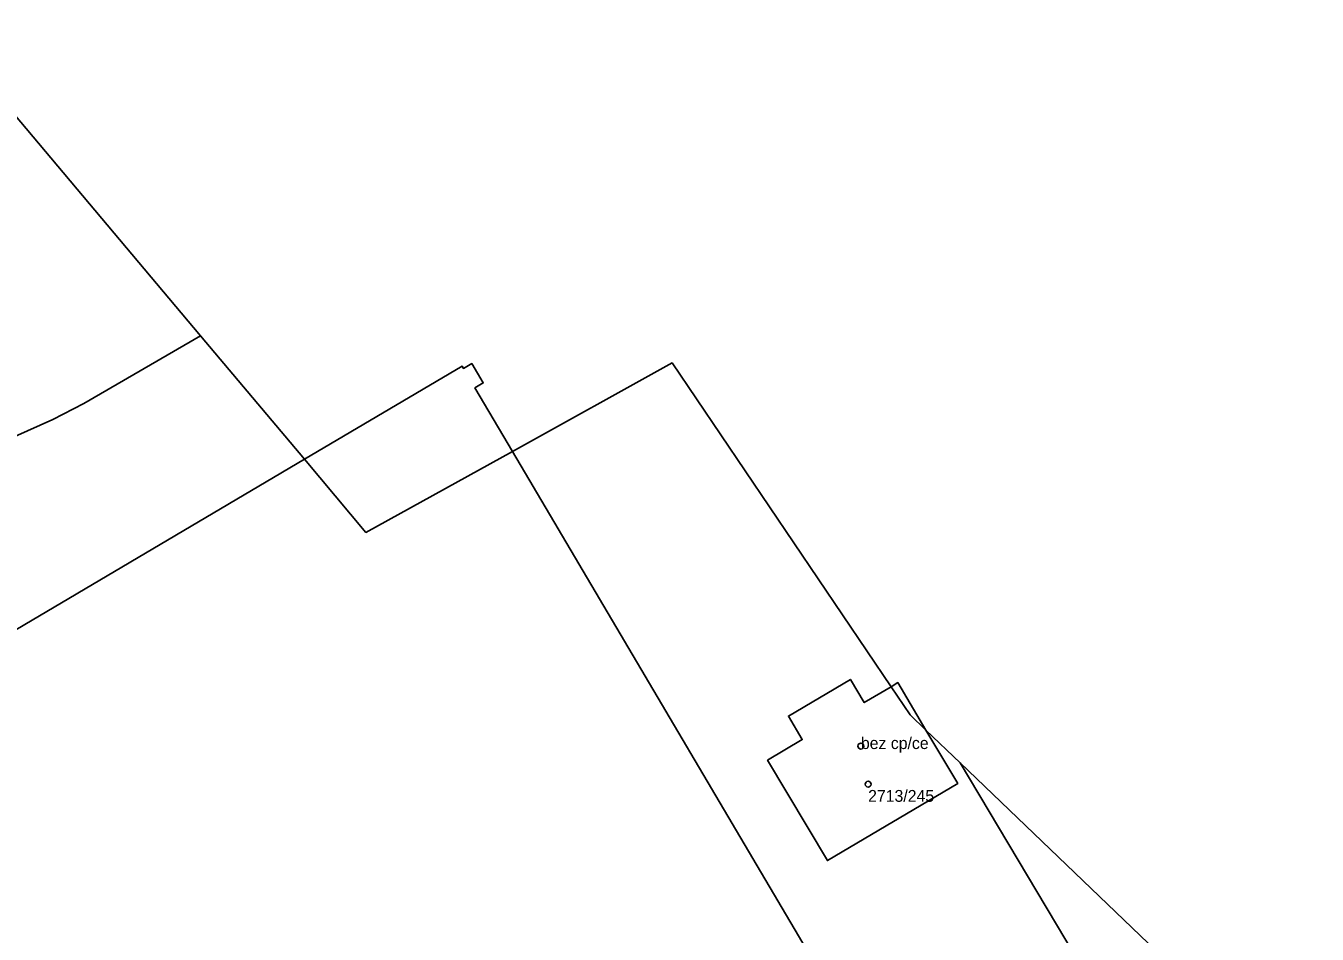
# Model space of a CAD drawing. Extents: x -878211 to -870363, y -1058464 to -1052522.
# Drawn here: x -873368.4 to -873259.3, y -1055119.8 to -1055043.1 of the extents above; entities that cross this region are included whole.
import ezdxf

# ---------------------------------------------------------------- set-up
doc = ezdxf.new("R2010")
doc.units = 0
for name, color, linetype in [('Vrstva 50', 7, 'Continuous'), ('Vrstva 51', 7, 'Continuous'), ('Vrstva 52', 7, 'Continuous'), ('Vrstva 53', 7, 'Continuous')]:
    doc.layers.add(name, color=color, linetype=linetype)

msp = doc.modelspace()

# ---------------------------------------------------------------- linework, layer by layer
at = {"layer": 'Vrstva 50'}
for centre in [(-873297.88, -1055103.90994), (-873297.27, -1055107.12994)]:
    msp.add_circle(centre, 0.25, dxfattribs=at)
at = {"layer": 'Vrstva 51'}
for points in [[(-873371.52, -1055078.7), (-873366.15, -1055076.33), (-873363.53, -1055074.98), (-873353.68, -1055069.26), (-873375.74, -1055043.06)], [(-873272.44, -1055133.97), (-873289.5, -1055105.32), (-873292.38, -1055102.56), (-873289.7, -1055107.06), (-873300.71, -1055113.58), (-873305.76, -1055105.1), (-873302.84, -1055103.36), (-873304.01, -1055101.38), (-873298.76, -1055098.28), (-873297.6, -1055100.24), (-873295.33, -1055098.89), (-873313.83, -1055071.54), (-873327.32, -1055079.01), (-873297.54, -1055129.42)]]:
    msp.add_lwpolyline(points, dxfattribs=at)
for points in [[(-873344.9, -1055079.68), (-873353.68, -1055069.26), (-873363.53, -1055074.98), (-873366.15, -1055076.33), (-873371.52, -1055078.7), (-873377.06, -1055080.55), (-873382.81, -1055082.14), (-873388.61, -1055083.34), (-873394.65, -1055083.94), (-873399.25, -1055084.12), (-873402.25, -1055089.61), (-873412.84, -1055115.61), (-873412.65, -1055119.02), (-873409.35, -1055117.04), (-873408.99, -1055117.56)], [(-873386.89, -1055182.1), (-873387.15, -1055182.2), (-873385.52, -1055185.01), (-873385.27, -1055184.86), (-873347.99, -1055162.83), (-873349.61, -1055160.12), (-873297.54, -1055129.42), (-873327.32, -1055079.01), (-873339.7, -1055085.86), (-873344.9, -1055079.68), (-873408.99, -1055117.56), (-873409.35, -1055117.04), (-873412.65, -1055119.02), (-873412.78, -1055119.1), (-873413.22, -1055119.35), (-873397.93, -1055145.16), (-873405.02, -1055149.32), (-873405.26, -1055149.46), (-873405.91, -1055149.84), (-873405.84, -1055150.22)], [(-873292.38, -1055102.56), (-873293.71, -1055101.28), (-873295.33, -1055098.89), (-873297.6, -1055100.24), (-873298.76, -1055098.28), (-873304.01, -1055101.38), (-873302.84, -1055103.36), (-873305.76, -1055105.1), (-873300.71, -1055113.58), (-873289.7, -1055107.06)], [(-873269.44, -1055124.57), (-873289.5, -1055105.32), (-873272.44, -1055133.97), (-873322.33, -1055194.48), (-873326.21, -1055199.1), (-873332.32, -1055205.87), (-873336.48, -1055210.24), (-873342.17, -1055215.68), (-873334.27, -1055224.73), (-873332.49, -1055227.11), (-873332.43, -1055233.21), (-873341.94, -1055240.72), (-873344.38, -1055242.52), (-873349.42, -1055245.89), (-873352.04, -1055247.57), (-873342.99, -1055246.2), (-873319.41, -1055231.43), (-873286.9, -1055183.66), (-873259.33, -1055142.41)]]:
    msp.add_lwpolyline(points, close=True, dxfattribs=at)
at = {"layer": 'Vrstva 52'}
for points in [[(-873412.65, -1055119.02), (-873412.78, -1055119.1), (-873413.22, -1055119.35), (-873397.93, -1055145.16), (-873405.02, -1055149.32), (-873405.26, -1055149.46), (-873405.91, -1055149.84), (-873405.84, -1055150.22), (-873386.89, -1055182.1), (-873387.15, -1055182.2), (-873385.52, -1055185.01), (-873385.27, -1055184.86), (-873347.99, -1055162.83), (-873349.61, -1055160.12), (-873297.54, -1055129.42), (-873327.32, -1055079.01), (-873330.49, -1055073.65), (-873329.79, -1055073.23), (-873330.76, -1055071.59), (-873331.46, -1055072), (-873331.58, -1055071.81), (-873344.9, -1055079.68), (-873408.99, -1055117.56), (-873409.35, -1055117.04)], [(-873295.33, -1055098.89), (-873297.6, -1055100.24), (-873298.76, -1055098.28), (-873304.01, -1055101.38), (-873302.84, -1055103.36), (-873305.76, -1055105.1), (-873300.71, -1055113.58), (-873289.7, -1055107.06), (-873292.38, -1055102.56), (-873294.76, -1055098.55)]]:
    msp.add_lwpolyline(points, close=True, dxfattribs=at)
at = {"layer": 'Vrstva 53'}
msp.add_lwpolyline([(-873269.44, -1055124.57), (-873289.5, -1055105.32), (-873292.38, -1055102.56), (-873293.71, -1055101.28), (-873295.33, -1055098.89), (-873313.83, -1055071.54), (-873327.32, -1055079.01), (-873339.7, -1055085.86), (-873344.9, -1055079.68), (-873353.68, -1055069.26), (-873375.74, -1055043.06)], dxfattribs=at)

# ---------------------------------------------------------------- texts
at = {"layer": 'Vrstva 50'}
for s, p in [('bez cp/ce', (-873297.88, -1055104.159)), ('2713/245', (-873297.27, -1055108.619))]:
    msp.add_text(s, height=0.999996, dxfattribs=at).set_placement(p)

doc.saveas('drawing.dxf')
